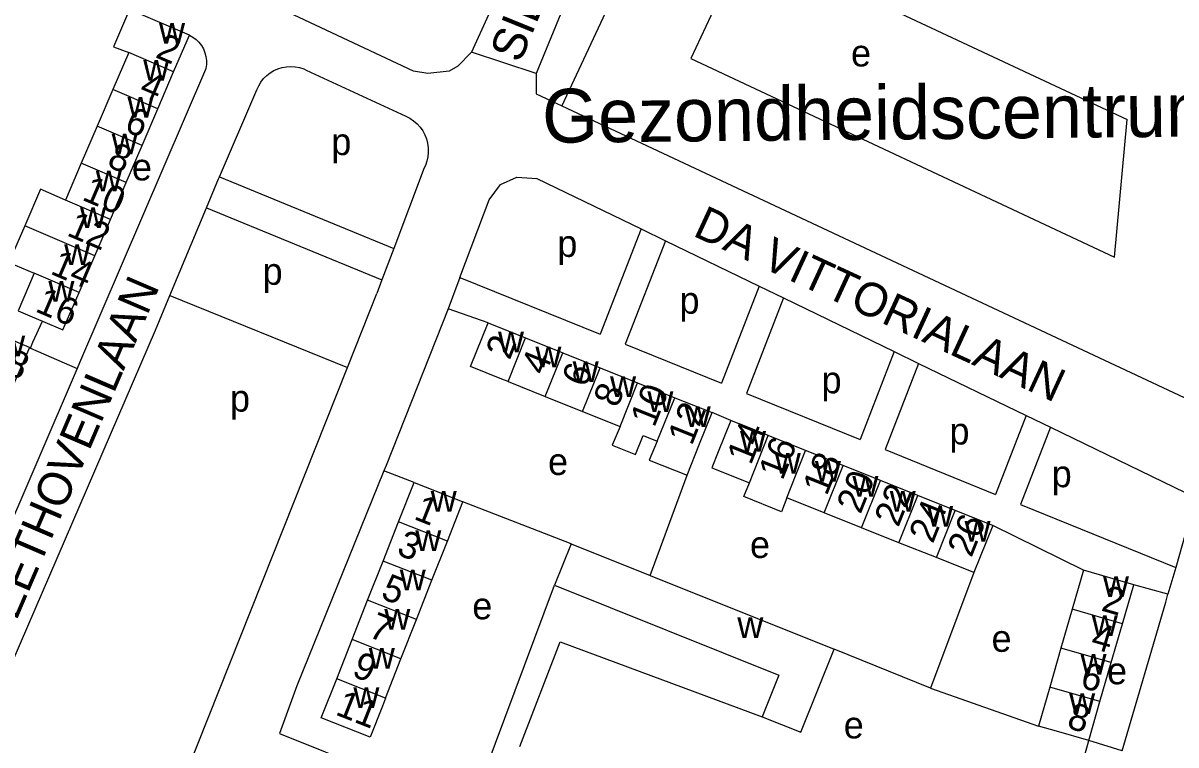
# Model space of a CAD drawing. Extents: x 159045 to 160918, y 380454 to 382516.
# Drawn here: x 160288.7 to 160460.1, y 381327.8 to 381435.1 of the extents above; entities that cross this region are included whole.
import ezdxf

# ---------------------------------------------------------------- set-up
doc = ezdxf.new("R2010")
doc.units = 0
for name, color, linetype in [('BLT_Basislijn', 7, 'Continuous'), ('BLT_Bebouwing', 7, 'Continuous'), ('BLT_Bebouwing_beschrifting', 7, 'Continuous'), ('BLT_Centroide', 7, 'Continuous'), ('BLT_Huisnummer', 7, 'Continuous'), ('BLT_Huisnummer_ tussenligend', 7, 'Continuous'), ('BLT_Onderverdeling_panden', 7, 'Continuous'), ('BLT_Straatnaam', 7, 'Continuous'), ('BLT_Vlakafsluiter', 7, 'Continuous')]:
    doc.layers.add(name, color=color, linetype=linetype)

msp = doc.modelspace()

# ---------------------------------------------------------------- linework, layer by layer
at = {"layer": 'BLT_Basislijn'}
for p, q in [((160330.79, 381428.16), (160345.61, 381421.29)), ((160317.88, 381412.26), (160323.46, 381425.2)), ((160348.35, 381413.62), (160343.82, 381401.64)), ((160317.88, 381412.26), (160343.82, 381401.64)), ((160310.52, 381394.64), (160315.95, 381407.65)), ((160315.95, 381407.65), (160342.05, 381396.96)), ((160380.61, 381404.52), (160374.53, 381388.87)), ((160380.61, 381404.52), (160384.22, 381402.77)), ((160343.82, 381401.64), (160342.05, 381396.96)), ((160384.22, 381402.77), (160378.23, 381387.37)), ((160384.22, 381402.77), (160398.16, 381396.02)), ((160342.05, 381396.96), (160341.28, 381394.95)), ((160353.64, 381397.33), (160351.88, 381392.64)), ((160353.64, 381397.33), (160374.53, 381388.87)), ((160308.36, 381389.46), (160310.52, 381394.64)), ((160310.52, 381394.64), (160336.91, 381383.94)), ((160336.91, 381383.94), (160341.28, 381394.95)), ((160398.16, 381396.02), (160392.54, 381381.57)), ((160398.16, 381396.02), (160401.77, 381394.27)), ((160401.77, 381394.27), (160396.25, 381380.07)), ((160401.77, 381394.27), (160418.25, 381386.29)), ((160357.84, 381390.55), (160351.88, 381392.64)), ((160270.86, 381302.62), (160308.36, 381389.46)), ((160290.15, 381387.68), (160291.54, 381390.82)), ((160289.76, 381386.81), (160290.15, 381387.68)), ((160289.61, 381386.88), (160289.76, 381386.81)), ((160289.76, 381386.81), (160296.7, 381383.77)), ((160378.23, 381387.37), (160392.54, 381381.57)), ((160418.25, 381386.29), (160413.17, 381373.22)), ((160418.25, 381386.29), (160421.86, 381384.54)), ((160421.86, 381384.54), (160416.88, 381371.72)), ((160421.86, 381384.54), (160437.89, 381376.77)), ((160296.7, 381383.77), (160263.72, 381306.96)), ((160301.09, 381293.74), (160336.91, 381383.94)), ((160396.25, 381380.07), (160413.17, 381373.22)), ((160393.94, 381376.02), (160391.16, 381377.21)), ((160437.89, 381376.77), (160433.33, 381365.05)), ((160437.89, 381376.77), (160441.5, 381375.03)), ((160441.5, 381375.03), (160437.04, 381363.55)), ((160416.88, 381371.72), (160433.33, 381365.05)), ((160346.82, 381366.8), (160342.34, 381368.55)), ((160381.94, 381352.99), (160387.44, 381367.91)), ((160370.19, 381357.7), (160354.09, 381363.94)), ((160437.04, 381363.55), (160460.12, 381354.2)), ((160446.41, 381353.79), (160432.89, 381360.42)), ((160430.08, 381353.42), (160423.63, 381336.25)), ((160460.12, 381354.2), (160458.96, 381350.19)), ((160355.24, 381318.11), (160367.73, 381351.56)), ((160458.96, 381350.19), (160453.89, 381351.62)), ((160423.63, 381336.25), (160409.31, 381342.01)), ((160423.63, 381336.25), (160439.69, 381330.6)), ((160452.17, 381326.93), (160447.17, 381328.43))]:
    msp.add_line(p, q, dxfattribs=at)
for points in [[(160355.38, 381430.81), (160353.32, 381428.71), (160352.04, 381428.01), (160348.86, 381427.62), (160346.73, 381427.97), (160263.33, 381467.17), (160202.36, 381495.39), (160200.8, 381497.03), (160200.55, 381500), (160200.57, 381501.03), (160218.14, 381537.53), (160220.13, 381541.34)], [(160368.48, 381481.83), (160369.08, 381481.53), (160372.56, 381477.48), (160372.63, 381473.34), (160357.92, 381436.36), (160355.38, 381430.81)], [(160383.67, 381473.15), (160364.99, 381427.63)], [(160313.42, 381433.36), (160313.94, 381433.07), (160314.42, 381432.71), (160314.84, 381432.29), (160315.21, 381431.81), (160315.5, 381431.29), (160315.73, 381430.74), (160315.88, 381430.16), (160315.95, 381429.57), (160315.94, 381428.97), (160315.85, 381428.38), (160315.82, 381428.24)], [(160323.46, 381425.2), (160323.72, 381425.8), (160324.05, 381426.36), (160324.45, 381426.88), (160324.91, 381427.34), (160325.42, 381427.75), (160325.98, 381428.09), (160326.58, 381428.35), (160327.2, 381428.55), (160327.84, 381428.66), (160328.49, 381428.7), (160329.15, 381428.65), (160329.79, 381428.53), (160330.41, 381428.33), (160330.79, 381428.16)], [(160315.82, 381428.24), (160297.06, 381384.6), (160296.7, 381383.77)], [(160364.99, 381427.63), (160365.01, 381424.61), (160368.81, 381422.83)], [(160345.61, 381421.29), (160346.21, 381420.98), (160346.76, 381420.61), (160347.27, 381420.17), (160347.72, 381419.67), (160348.11, 381419.12), (160348.42, 381418.53), (160348.67, 381417.91), (160348.84, 381417.26), (160348.94, 381416.6), (160348.95, 381415.92), (160348.88, 381415.26), (160348.74, 381414.6), (160348.51, 381413.97), (160348.35, 381413.62)], [(160315.95, 381407.65), (160317.75, 381411.97), (160317.88, 381412.26)], [(160353.64, 381397.33), (160357.99, 381408.86), (160359.68, 381411.15), (160362.13, 381412.21), (160365.09, 381412.04), (160380.61, 381404.52)], [(160351.88, 381392.64), (160342.68, 381369.37), (160342.34, 381368.55)], [(160441.5, 381375.03), (160461.51, 381365.33), (160463.01, 381364.38), (160460.12, 381354.2)], [(160342.34, 381368.55), (160329.4, 381336.6), (160326.82, 381329.49), (160354.49, 381318.41), (160355.24, 381318.11)], [(160452.17, 381326.93), (160458.62, 381349.03), (160458.96, 381350.19)], [(160362.58, 381327.58), (160368.58, 381343.13), (160398.59, 381331.99)], [(160441.27, 381312.44), (160442.76, 381312.4), (160447.17, 381328.43)]]:
    msp.add_lwpolyline(points, dxfattribs=at)
at = {"layer": 'BLT_Bebouwing'}
for p, q in [((160387.3, 381462.54), (160368.81, 381422.83)), ((160313.42, 381433.36), (160304.52, 381437.18)), ((160311.07, 381427.89), (160313.42, 381433.36)), ((160304.38, 381430.76), (160302.03, 381425.27)), ((160308.72, 381422.4), (160311.07, 381427.89)), ((160302.03, 381425.27), (160299.68, 381419.79)), ((160306.37, 381416.92), (160308.72, 381422.4)), ((160368.81, 381422.83), (160461.37, 381379.44)), ((160299.68, 381419.79), (160297.32, 381414.3)), ((160304.02, 381411.43), (160306.37, 381416.92)), ((160297.32, 381414.3), (160294.97, 381408.82)), ((160301.67, 381405.95), (160304.02, 381411.43)), ((160299.34, 381400.52), (160301.67, 381405.95)), ((160297, 381395.07), (160299.34, 381400.52)), ((160357.84, 381390.55), (160363.39, 381388.32)), ((160363.39, 381388.32), (160368.95, 381386.1)), ((160289.61, 381386.88), (160287.27, 381381.41)), ((160368.95, 381386.1), (160374.5, 381383.88)), ((160374.5, 381383.88), (160380.05, 381381.65)), ((160360.8, 381381.84), (160366.35, 381379.62)), ((160380.05, 381381.65), (160385.61, 381379.43)), ((160366.35, 381379.62), (160371.9, 381377.39)), ((160385.61, 381379.43), (160391.16, 381377.21)), ((160371.9, 381377.39), (160377.46, 381375.17)), ((160399.5, 381373.79), (160393.94, 381376.02)), ((160405.07, 381371.56), (160399.5, 381373.79)), ((160410.63, 381369.33), (160405.07, 381371.56)), ((160416.2, 381367.11), (160410.63, 381369.33)), ((160421.76, 381364.88), (160416.2, 381367.11)), ((160344.52, 381360.97), (160346.82, 381366.8)), ((160351.79, 381358.11), (160354.09, 381363.94)), ((160407.83, 381362.33), (160402.26, 381364.56)), ((160427.32, 381362.65), (160421.76, 381364.88)), ((160413.39, 381360.1), (160407.83, 381362.33)), ((160432.89, 381360.42), (160427.32, 381362.65)), ((160342.22, 381355.14), (160344.52, 381360.97)), ((160418.95, 381357.87), (160413.39, 381360.1)), ((160349.49, 381352.27), (160351.79, 381358.11)), ((160370.19, 381357.7), (160367.73, 381351.56)), ((160370.19, 381357.7), (160381.94, 381352.99)), ((160424.52, 381355.65), (160418.95, 381357.87)), ((160339.92, 381349.3), (160342.22, 381355.14)), ((160430.08, 381353.42), (160424.52, 381355.65)), ((160446.41, 381353.79), (160444.73, 381347.99)), ((160453.89, 381351.62), (160446.41, 381353.79)), ((160347.18, 381346.44), (160349.49, 381352.27)), ((160381.94, 381352.99), (160409.31, 381342.01)), ((160452.21, 381345.82), (160453.89, 381351.62)), ((160337.62, 381343.47), (160339.92, 381349.3)), ((160344.88, 381340.6), (160347.18, 381346.44)), ((160444.73, 381347.99), (160443.05, 381342.19)), ((160450.53, 381340.03), (160452.21, 381345.82)), ((160335.32, 381337.63), (160337.62, 381343.47)), ((160443.05, 381342.19), (160441.37, 381336.4)), ((160342.58, 381334.77), (160344.88, 381340.6)), ((160448.85, 381334.23), (160450.53, 381340.03)), ((160441.37, 381336.4), (160439.69, 381330.6)), ((160447.17, 381328.43), (160448.85, 381334.23))]:
    msp.add_line(p, q, dxfattribs=at)
for points in [[(160396.19, 381447.38), (160387.98, 381429.86)], [(160396.19, 381447.38), (160452.89, 381420.82)], [(160304.52, 381437.18), (160302.13, 381431.62), (160304.38, 381430.76)], [(160387.98, 381429.86), (160450.99, 381400.34)], [(160450.99, 381400.34), (160452.89, 381420.82)], [(160294.97, 381408.82), (160291.26, 381410.44), (160288.92, 381404.99)], [(160288.92, 381404.99), (160286.58, 381399.54), (160290.3, 381397.94)], [(160290.3, 381397.94), (160287.92, 381392.37), (160290.02, 381391.47), (160291.54, 381390.82)], [(160291.54, 381390.82), (160294.61, 381389.5), (160297, 381395.07)], [(160289.61, 381386.88), (160285.02, 381388.85), (160282.95, 381389.74)], [(160360.8, 381381.84), (160359.89, 381382.21), (160355.24, 381384.06), (160357.84, 381390.55)], [(160387.44, 381367.91), (160389.3, 381372.57), (160391.16, 381377.21)], [(160393.94, 381376.02), (160392.08, 381371.38), (160391.14, 381369.01), (160396.7, 381366.78)], [(160377.46, 381375.17), (160376.29, 381372.37), (160379.76, 381370.99), (160380.88, 381373.8), (160383.01, 381372.95)], [(160383.01, 381372.95), (160381.81, 381370.16), (160387.44, 381367.91)], [(160346.82, 381366.8), (160351.48, 381364.97), (160354.09, 381363.94)], [(160402.26, 381364.56), (160401.47, 381362.46), (160395.89, 381364.76), (160396.7, 381366.78)], [(160432.89, 381360.42), (160431.03, 381355.78), (160430.08, 381353.42)], [(160367.73, 381351.56), (160401.07, 381338.18), (160398.59, 381331.99)], [(160398.59, 381331.99), (160404.33, 381329.67), (160409.31, 381342.01)], [(160342.58, 381334.77), (160342.11, 381333.58), (160340.28, 381328.93), (160333.02, 381331.8), (160335.32, 381337.63)], [(160447.17, 381328.43), (160442.36, 381329.82), (160439.69, 381330.6)]]:
    msp.add_lwpolyline(points, dxfattribs=at)
at = {"layer": 'BLT_Onderverdeling_panden'}
for p, q in [((160311.07, 381427.89), (160304.38, 381430.76)), ((160308.72, 381422.4), (160302.03, 381425.27)), ((160306.37, 381416.92), (160299.68, 381419.79)), ((160304.02, 381411.43), (160297.32, 381414.3)), ((160301.67, 381405.95), (160294.97, 381408.82)), ((160299.34, 381400.52), (160288.92, 381404.99)), ((160297, 381395.07), (160290.3, 381397.94)), ((160360.8, 381381.84), (160363.39, 381388.32)), ((160366.35, 381379.62), (160368.95, 381386.1)), ((160371.9, 381377.39), (160374.5, 381383.88)), ((160377.46, 381375.17), (160380.05, 381381.65)), ((160383.01, 381372.95), (160385.61, 381379.43)), ((160396.7, 381366.78), (160399.5, 381373.79)), ((160402.26, 381364.56), (160405.07, 381371.56)), ((160407.83, 381362.33), (160410.63, 381369.33)), ((160413.39, 381360.1), (160416.2, 381367.11)), ((160418.95, 381357.87), (160421.76, 381364.88)), ((160424.52, 381355.65), (160427.32, 381362.65)), ((160351.79, 381358.11), (160344.52, 381360.97)), ((160349.49, 381352.27), (160342.22, 381355.14)), ((160347.18, 381346.44), (160339.92, 381349.3)), ((160452.21, 381345.82), (160444.73, 381347.99)), ((160344.88, 381340.6), (160337.62, 381343.47)), ((160450.53, 381340.03), (160443.05, 381342.19)), ((160342.58, 381334.77), (160335.32, 381337.63)), ((160448.85, 381334.23), (160441.37, 381336.4))]:
    msp.add_line(p, q, dxfattribs=at)
at = {"layer": 'BLT_Vlakafsluiter'}
msp.add_line((160364.99, 381427.63), (160355.38, 381430.81), dxfattribs=at)

# ---------------------------------------------------------------- texts
at = {"layer": 'BLT_Bebouwing_beschrifting'}
msp.add_text('Gezondheidscentrum', height=8, rotation=0.5505, dxfattribs=at).set_placement((160365.91, 381417.33))
at = {"layer": 'BLT_Centroide'}
for s, p in [('w', (160308.9, 381432.06)), ('e', (160411.82, 381428.69)), ('w', (160306.55, 381426.59)), ('w', (160304.2, 381421.09)), ('w', (160301.85, 381415.62)), ('p', (160334.52, 381415.51)), ('e', (160304.86, 381411.74)), ('w', (160299.49, 381410.12)), ('w', (160297.15, 381404.66)), ('p', (160368.14, 381400.37)), ('w', (160294.79, 381399.16)), ('p', (160324.3, 381396.22)), ('w', (160292.44, 381393.69)), ('p', (160386.31, 381391.92)), ('w', (160359.31, 381386.2)), ('w', (160285.11, 381385.56)), ('w', (160364.88, 381383.97)), ('w', (160370.42, 381381.75)), ('w', (160375.98, 381379.52)), ('p', (160407.44, 381380.08)), ('p', (160319.45, 381377.36)), ('w', (160381.53, 381377.3)), ('w', (160387.08, 381375.08)), ('p', (160426.46, 381372.47)), ('w', (160395.31, 381371.41)), ('e', (160366.76, 381367.93)), ('w', (160400.48, 381368.14)), ('w', (160406.45, 381366.94)), ('p', (160441.67, 381366.12)), ('w', (160412.02, 381364.72)), ('w', (160349.3, 381362.47)), ('w', (160417.58, 381362.5)), ('w', (160423.14, 381360.25)), ('w', (160428.7, 381358.03)), ('w', (160347.01, 381356.62)), ('e', (160396.79, 381355.59)), ('w', (160344.7, 381350.78)), ('w', (160449.3, 381349.81)), ('e', (160355.49, 381346.47)), ('w', (160342.4, 381344.94)), ('w', (160394.91, 381343.69)), ('w', (160447.63, 381344)), ('e', (160432.72, 381341.64)), ('w', (160340.1, 381339.12)), ('w', (160445.95, 381338.22)), ('e', (160449.89, 381336.81)), ('w', (160337.8, 381333.28)), ('w', (160444.27, 381332.41)), ('e', (160410.74, 381328.76))]:
    msp.add_text(s, height=4, dxfattribs=at).set_placement(p)
at = {"layer": 'BLT_Huisnummer'}
for s, rotation, p in [('2', 336.7849, (160308.2, 381430.1)), ('6', 336.7921, (160303.55, 381419.18)), ('10', 336.7921, (160297.28, 381408.91)), ('16', 336.8014, (160290.32, 381392.32)), ('2', 68.1818, (160361.05, 381384.91)), ('18', 336.7859, (160282.98, 381384.33)), ('6', 68.1818, (160372.37, 381380.8)), ('10', 68.1816, (160382.56, 381374.88)), ('14', 68.1817, (160396.92, 381369.29)), ('18', 68.1788, (160408.2, 381364.71)), ('22', 68.1831, (160418.85, 381360.05)), ('1', 338.4779, (160346.63, 381361.43)), ('26', 68.1816, (160429.72, 381355.54)), ('5', 338.4752, (160341.71, 381349.65)), ('2', 343.8272, (160448.88, 381347.81)), ('11', 338.4725, (160334.97, 381332.35)), ('8', 343.82, (160443.76, 381330.36))]:
    msp.add_text(s, height=4, rotation=rotation, dxfattribs=at).set_placement(p)
at = {"layer": 'BLT_Huisnummer_ tussenligend'}
for s, rotation, p in [('4', 336.7849, (160305.76, 381424.53)), ('8', 336.7921, (160300.98, 381413.89)), ('12', 336.7921, (160295.01, 381403.62)), ('14', 336.7921, (160292.57, 381397.91)), ('4', 68.1818, (160366.33, 381382.61)), ('8', 68.1818, (160377.08, 381377.8)), ('12', 68.1816, (160388.13, 381372.18)), ('16', 68.1817, (160401.63, 381367)), ('20', 68.1788, (160413.23, 381362)), ('24', 68.1831, (160423.99, 381357.61)), ('3', 338.4779, (160344.07, 381356.17)), ('7', 338.4752, (160339.84, 381343.94)), ('4', 343.8272, (160447.3, 381342.25)), ('9', 338.4752, (160337.42, 381338.08)), ('6', 343.8272, (160445.73, 381336.39))]:
    msp.add_text(s, height=4, rotation=rotation, dxfattribs=at).set_placement(p)
at = {"layer": 'BLT_Straatnaam'}
for s, rotation, p in [('SIBELIUSLAAN', 67.9177, (160362.61, 381429.05)), ('DA VITTORIALAAN', 335.233, (160388.13, 381403.58)), ('VAN BEETHOVENLAAN', 66.7853, (160279.75, 381327.69))]:
    msp.add_text(s, height=5, rotation=rotation, dxfattribs=at).set_placement(p)

doc.saveas('drawing.dxf')
